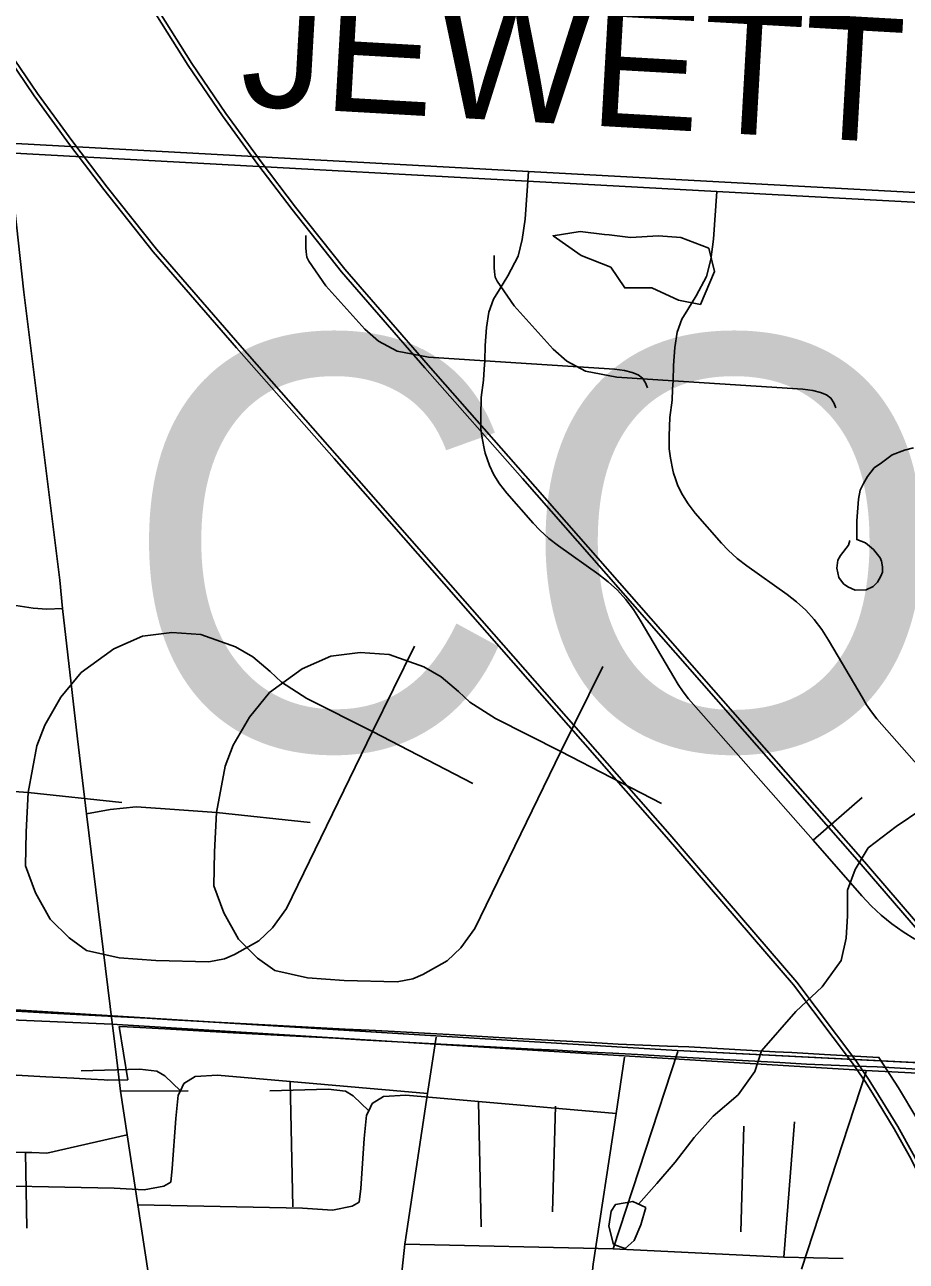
# Model space of a CAD drawing. Extents: x -38.2 to 41.9, y -4 to 24.9.
# Drawn here: x 7.391 to 7.795, y 16.193 to 16.76 of the extents above; entities that cross this region are included whole.
import ezdxf

# ---------------------------------------------------------------- set-up
doc = ezdxf.new("R2010")
doc.units = 0
for name, color, linetype in [('GM_X_City_Street', 7, 'Continuous'), ('GM_X_County_Road', 7, 'Continuous'), ('GM_X_County_Text', 7, 'Continuous'), ('GM_X_Interchange_Ramps', 7, 'Continuous'), ('GM_X_Interstate_Location', 7, 'Continuous'), ('GM_X_Minor_Lake', 7, 'Continuous'), ('GM_X_Minor_River', 7, 'Continuous'), ('GM_X_Rail_Line', 7, 'Continuous'), ('GM_X_Rail_Line_Text', 7, 'Continuous'), ('GM_X_State_Location', 7, 'Continuous'), ('GM_X_Township_Road', 7, 'Continuous'), ('GM_X_Township_Road_Text', 7, 'Continuous'), ('SH_Cut_Line', 7, 'Continuous')]:
    doc.layers.add(name, color=color, linetype=linetype)

msp = doc.modelspace()

# ---------------------------------------------------------------- linework, layer by layer
at = {"layer": 'GM_X_City_Street'}
for p, q in [((7.66067, 16.19835), (7.69036, 16.2889)), ((7.5137, 16.21766), (7.51244, 16.27519)), ((7.63292, 16.21543), (7.63431, 16.26393)), ((7.73911, 16.19461), (7.74402, 16.25671)), ((7.56506, 16.20059), (7.66067, 16.19835))]:
    msp.add_line(p, q, dxfattribs=at)
for points in [[(7.63488, 15.86446), (7.63693, 15.90672), (7.63629, 15.91553), (7.63581, 15.9178), (7.63359, 15.92841), (7.63041, 15.93688), (7.62522, 15.94608), (7.62442, 15.94748), (7.61548, 15.96106), (7.58285, 16.01285), (7.56786, 16.03662), (7.5647, 16.04165), (7.55984, 16.04803), (7.5566, 16.05519), (7.5557, 16.05715), (7.55413, 16.0606), (7.55321, 16.06725), (7.5533, 16.07574), (7.5535, 16.08441), (7.55512, 16.11153), (7.56049, 16.15763), (7.56506, 16.20059), (7.57557, 16.26965), (7.57952, 16.2956)], [(7.35608, 16.22779), (7.43162, 16.22623), (7.44535, 16.22543), (7.45443, 16.22725), (7.45763, 16.22908), (7.45835, 16.23529), (7.45993, 16.25827), (7.46109, 16.26891), (7.46207, 16.27093), (7.46367, 16.27424), (7.46885, 16.27754), (7.47914, 16.27811), (7.51244, 16.27519), (7.57557, 16.26965)], [(7.41656, 16.28015), (7.44347, 16.28081), (7.45131, 16.27992), (7.45484, 16.27779), (7.46207, 16.27093)], [(7.66067, 16.19835), (7.73911, 16.19461), (7.76629, 16.19404)]]:
    msp.add_lwpolyline(points, dxfattribs=at)
at = {"layer": 'GM_X_County_Road'}
for points in [[(7.80015, 16.25817), (7.79167, 16.27235), (7.78272, 16.28625), (7.75777, 16.28757), (7.74274, 16.28844), (7.73517, 16.28888), (7.69547, 16.29117), (7.6857, 16.29141), (7.66307, 16.29237), (7.65077, 16.29305), (7.61923, 16.29482), (7.60831, 16.29543), (7.58547, 16.29671), (7.57405, 16.29733), (7.56031, 16.29807), (7.54877, 16.29869), (7.53773, 16.29928), (7.52653, 16.29988), (7.515, 16.3005), (7.50364, 16.30111), (7.49236, 16.30172), (7.48092, 16.30233), (7.46965, 16.30294), (7.45848, 16.30354), (7.44672, 16.30419), (7.42868, 16.30518), (7.3998, 16.30674), (7.38406, 16.30764)], [(7.82165, 16.27969), (7.78195, 16.28198), (7.77218, 16.28222), (7.74954, 16.28318), (7.73725, 16.28386), (7.7057, 16.28563), (7.69479, 16.28624), (7.67195, 16.28752), (7.66053, 16.28814), (7.64679, 16.28888), (7.63525, 16.2895), (7.62421, 16.29009), (7.61301, 16.29069), (7.60148, 16.29131), (7.59012, 16.29192), (7.57883, 16.29253), (7.56739, 16.29314), (7.55613, 16.29375), (7.54496, 16.29435), (7.5332, 16.295), (7.51516, 16.29599), (7.48628, 16.29755), (7.47054, 16.29845), (7.45493, 16.29931), (7.43764, 16.30026), (7.43397, 16.30039), (7.43787, 16.27602), (7.42874, 16.27587), (7.42699, 16.27597), (7.42115, 16.27627), (7.41307, 16.27669), (7.40028, 16.27735), (7.3867, 16.27805)]]:
    msp.add_lwpolyline(points, dxfattribs=at)
at = {"layer": 'GM_X_Interchange_Ramps'}
for points in [[(5.68741, 16.39544), (5.98531, 16.37641), (6.41299, 16.36022), (6.42632, 16.3595), (7.13357, 16.31975), (7.34417, 16.31068), (7.5793, 16.29614), (7.69014, 16.28944), (7.96963, 16.27524), (8.9, 16.22718), (8.9, 17.70631), (8.9, 17.90934), (8.9, 20.9), (5.12429, 20.9)], [(5.77389, 16.38625), (6.07178, 16.36722), (6.49947, 16.35103), (6.5128, 16.35031), (7.22005, 16.31056), (7.43065, 16.30149), (7.66578, 16.28695), (7.77662, 16.28025), (8.0561, 16.26605), (8.9, 16.22246), (8.9, 20.9), (5.21137, 20.9)], [(6.31263, 14.1), (8.89843, 14.1), (8.9, 14.11944), (8.9, 16.22718), (7.96963, 16.27524), (7.69014, 16.28944), (7.5793, 16.29614), (7.34417, 16.31068), (7.13357, 16.31975), (6.42632, 16.3595)], [(6.39951, 14.1), (8.9, 14.1), (8.9, 16.22246), (8.0561, 16.26605), (7.77662, 16.28025), (7.66578, 16.28695), (7.43065, 16.30149), (7.22005, 16.31056), (6.5128, 16.35031)]]:
    msp.add_lwpolyline(points, dxfattribs=at)
at = {"layer": 'GM_X_Interstate_Location'}
for p, q in [((7.74715, 16.18916), (7.77684, 16.27971)), ((7.43458, 16.27071), (7.46565, 16.27092)), ((7.60018, 16.20847), (7.59892, 16.266)), ((7.71939, 16.20624), (7.72078, 16.25474)), ((7.39148, 16.20794), (7.39096, 16.24261))]:
    msp.add_line(p, q, dxfattribs=at)
for points in [[(7.72136, 15.85527), (7.72341, 15.89753), (7.72277, 15.90634), (7.72229, 15.90861), (7.72006, 15.91922), (7.71689, 15.92769), (7.71169, 15.93689), (7.7109, 15.93829), (7.70196, 15.95187), (7.66932, 16.00366), (7.65434, 16.02743), (7.65118, 16.03246), (7.64631, 16.03884), (7.64308, 16.046), (7.64218, 16.04796), (7.6406, 16.05141), (7.63968, 16.05806), (7.63978, 16.06655), (7.63998, 16.07522), (7.6416, 16.10234), (7.64697, 16.14844), (7.65154, 16.1914), (7.66205, 16.26046), (7.666, 16.28641)], [(7.50304, 16.27096), (7.52995, 16.27162), (7.53779, 16.27073), (7.54131, 16.2686), (7.54855, 16.26174)], [(7.44255, 16.2186), (7.5181, 16.21704), (7.53183, 16.21624), (7.5409, 16.21806), (7.5441, 16.21989), (7.54483, 16.2261), (7.54641, 16.24908), (7.54757, 16.25972), (7.54855, 16.26174), (7.55015, 16.26505), (7.55533, 16.26835), (7.56562, 16.26893), (7.59892, 16.266), (7.66205, 16.26046)], [(7.3827, 16.2428), (7.39096, 16.24261), (7.39386, 16.24255), (7.40076, 16.24239), (7.43763, 16.25076)]]:
    msp.add_lwpolyline(points, dxfattribs=at)
at = {"layer": 'GM_X_Minor_Lake'}
for points in [[(7.6567, 16.66385), (7.64562, 16.66513), (7.63314, 16.66324), (7.64601, 16.65413), (7.65964, 16.6488), (7.66607, 16.63931), (7.67856, 16.63931), (7.69067, 16.6336), (7.70089, 16.6317)], [(7.70089, 16.6317), (7.70732, 16.64687), (7.70466, 16.6575), (7.69179, 16.66244), (7.68158, 16.66321), (7.66871, 16.66246), (7.65887, 16.6636), (7.6567, 16.66385)], [(7.67581, 16.21745), (7.66977, 16.22015), (7.66181, 16.21869), (7.6599, 16.21566), (7.65873, 16.20884), (7.66096, 16.20047), (7.66624, 16.19854), (7.67043, 16.2023), (7.67349, 16.2095)], [(7.67349, 16.2095), (7.67581, 16.21745)]]:
    msp.add_lwpolyline(points, dxfattribs=at)
at = {"layer": 'GM_X_Minor_River'}
for points in [[(7.80243, 16.40017), (7.7907, 16.39221), (7.77784, 16.38235), (7.77179, 16.37249), (7.76839, 16.36301), (7.7684, 16.35125), (7.76765, 16.341), (7.76538, 16.33076), (7.75668, 16.31862), (7.74458, 16.30725), (7.72887, 16.28934)], [(7.72887, 16.28934), (7.72573, 16.27973), (7.7181, 16.26915), (7.70669, 16.25936), (7.69794, 16.24956), (7.68917, 16.23823), (7.68079, 16.22842), (7.67236, 16.21899)]]:
    msp.add_lwpolyline(points, dxfattribs=at)
at = {"layer": 'GM_X_Rail_Line'}
for points in [[(7.77212, 16.2848), (7.74509, 16.32078), (7.6867, 16.3885), (7.53404, 16.56222), (7.48928, 16.61305), (7.45104, 16.65707), (7.42836, 16.68553), (7.41265, 16.70628), (7.3965, 16.72851), (7.38079, 16.75148), (7.35366, 16.79461), (7.31943, 16.85583), (7.2966, 16.90385), (7.27896, 16.94535), (7.268, 16.97454), (7.24458, 17.03946), (7.20486, 17.15166), (7.17625, 17.23332), (6.99396, 17.75127), (6.93481, 17.91807), (6.82557, 18.22801), (6.69338, 18.60251)], [(7.7706, 16.28366), (7.74361, 16.31959), (7.68526, 16.38726), (7.53261, 16.56097), (7.48784, 16.61181), (7.44957, 16.65586), (7.42686, 16.68437), (7.41112, 16.70515), (7.39494, 16.72742), (7.37919, 16.75045), (7.35203, 16.79365), (7.31773, 16.85496), (7.29487, 16.90307), (7.2772, 16.94465), (7.26621, 16.97389), (7.24279, 17.03883), (7.20306, 17.15103), (7.17446, 17.2327), (6.99217, 17.75064), (6.93302, 17.91744), (6.82378, 18.22738), (6.69158, 18.60188)], [(8.05915, 14.81953), (8.02338, 15.03874), (7.97037, 15.36612), (7.88857, 15.8599), (7.87112, 15.97397), (7.85732, 16.06018), (7.85134, 16.09195), (7.84818, 16.10575), (7.84551, 16.1168), (7.84275, 16.12746), (7.83822, 16.14292), (7.83177, 16.16238), (7.8226, 16.18624), (7.81734, 16.19884), (7.81209, 16.21043), (7.8003, 16.23411), (7.79682, 16.24097), (7.78981, 16.25354), (7.77975, 16.2699), (7.77638, 16.27524), (7.7706, 16.28366)], [(8.06103, 14.81983), (8.02526, 15.03904), (7.97224, 15.36642), (7.89045, 15.86019), (7.873, 15.97427), (7.8592, 16.06051), (7.8532, 16.09233), (7.85003, 16.10619), (7.84735, 16.11725), (7.84458, 16.12796), (7.84004, 16.14348), (7.83356, 16.16302), (7.82437, 16.18695), (7.81909, 16.19959), (7.81381, 16.21124), (7.80201, 16.23496), (7.79851, 16.24185), (7.79145, 16.2545), (7.78137, 16.2709), (7.77797, 16.27628), (7.77212, 16.2848)]]:
    msp.add_lwpolyline(points, dxfattribs=at)
at = {"layer": 'GM_X_Rail_Line_Text'}
for points in [[(7.85708, 16.27447), (7.83009, 16.3104), (7.77174, 16.37807), (7.61908, 16.55178), (7.57432, 16.60262), (7.53605, 16.64667), (7.51334, 16.67518), (7.4976, 16.69596), (7.48142, 16.71823), (7.46567, 16.74126), (7.4385, 16.78446), (7.40421, 16.84577), (7.38134, 16.89388), (7.36367, 16.93546), (7.35269, 16.9647), (7.32926, 17.02964), (7.28954, 17.14184), (7.26094, 17.22351), (7.07865, 17.74146), (7.0195, 17.90825), (6.91025, 18.21819), (6.77806, 18.5927)], [(7.8586, 16.27561), (7.83157, 16.31159), (7.77318, 16.37931), (7.62052, 16.55303), (7.57576, 16.60387), (7.53752, 16.64788), (7.51484, 16.67634), (7.49913, 16.69709), (7.48297, 16.71932), (7.46726, 16.7423), (7.44014, 16.78543), (7.4059, 16.84664), (7.38308, 16.89466), (7.36544, 16.93616), (7.35447, 16.96536), (7.33106, 17.03027), (7.29134, 17.14247), (7.26273, 17.22413), (7.08044, 17.74208), (7.02129, 17.90888), (6.91205, 18.21882), (6.77985, 18.59332)]]:
    msp.add_lwpolyline(points, dxfattribs=at)
at = {"layer": 'GM_X_State_Location'}
for p, q in [((7.63673, 16.42652), (7.65606, 16.46566)), ((7.63673, 16.42652), (7.68286, 16.40276)), ((7.47868, 16.39864), (7.52164, 16.39403))]:
    msp.add_line(p, q, dxfattribs=at)
for points in [[(7.3831, 16.70121), (7.70828, 16.6835), (7.97054, 16.66922), (7.97665, 16.66895), (7.98293, 16.66871), (8.03382, 16.66596), (8.06148, 16.66436), (8.07237, 16.66499), (8.0785, 16.66638), (8.08778, 16.6701), (8.09744, 16.67689), (8.10869, 16.68821), (8.11563, 16.69857), (8.13633, 16.73551), (8.1589, 16.77721)], [(7.83904, 16.37668), (7.78182, 16.44162), (7.77937, 16.44478), (7.77711, 16.44808), (7.77506, 16.4515), (7.76014, 16.47689), (7.75968, 16.47769), (7.75658, 16.48257), (7.75305, 16.48716), (7.74915, 16.49142), (7.74488, 16.49532), (7.74057, 16.49865), (7.72205, 16.51175), (7.71774, 16.51508), (7.71347, 16.51898), (7.71047, 16.52219), (7.69842, 16.53595), (7.6951, 16.54019), (7.6925, 16.54436), (7.69043, 16.54855), (7.68933, 16.55165), (7.68848, 16.5543), (7.68813, 16.55572), (7.68712, 16.56119), (7.68648, 16.56547), (7.68648, 16.57146), (7.68669, 16.5798), (7.68776, 16.58771), (7.68797, 16.59284), (7.68827, 16.59663), (7.6884, 16.60374), (7.68904, 16.61187), (7.69011, 16.61892), (7.69225, 16.62491), (7.69503, 16.6294), (7.69888, 16.6356), (7.70358, 16.64458), (7.70551, 16.65228), (7.70679, 16.66169), (7.70828, 16.6835)], [(7.60611, 16.6541), (7.60606, 16.6506), (7.60616, 16.64864), (7.60626, 16.6467), (7.6066, 16.64426), (7.60752, 16.64231), (7.61532, 16.63101), (7.63324, 16.61114), (7.63948, 16.60568), (7.64805, 16.60101), (7.66246, 16.59828), (7.68827, 16.59663), (7.7478, 16.59283), (7.75238, 16.59219), (7.75589, 16.59127), (7.75866, 16.5902), (7.76071, 16.58874), (7.76212, 16.58659), (7.76295, 16.58425)], [(7.40795, 16.49216), (7.4008, 16.49184), (7.39449, 16.49231), (7.38644, 16.49356)], [(7.47868, 16.39864), (7.48266, 16.41994), (7.48635, 16.42944), (7.49371, 16.44239), (7.50292, 16.4536), (7.51796, 16.46454), (7.53116, 16.47029), (7.54466, 16.47201), (7.55785, 16.47115), (7.57381, 16.46539), (7.58179, 16.46079), (7.58977, 16.45416), (7.59499, 16.44927), (7.60665, 16.44178), (7.63673, 16.42652)], [(7.47868, 16.39864), (7.47776, 16.38052), (7.47741, 16.36497), (7.48205, 16.35252), (7.4888, 16.3405), (7.49745, 16.33185), (7.50546, 16.32615), (7.52044, 16.32277), (7.53731, 16.32151), (7.56156, 16.32087), (7.56873, 16.32234), (7.57337, 16.32424), (7.58454, 16.33057), (7.59088, 16.33647), (7.5972, 16.34533), (7.63673, 16.42652)], [(7.4189, 16.39793), (7.42982, 16.39991), (7.44172, 16.40126), (7.45286, 16.40038), (7.47868, 16.39864)]]:
    msp.add_lwpolyline(points, dxfattribs=at)
at = {"layer": 'GM_X_Township_Road'}
for p, q in [((7.55025, 16.43571), (7.56958, 16.47485)), ((7.55025, 16.43571), (7.59638, 16.41195)), ((7.3922, 16.40783), (7.43516, 16.40322)), ((7.75256, 16.38587), (7.77499, 16.40553))]:
    msp.add_line(p, q, dxfattribs=at)
for points in [[(7.29662, 16.7104), (7.62181, 16.69269), (7.88406, 16.67841), (7.89018, 16.67814), (7.89645, 16.6779), (7.94735, 16.67515), (7.975, 16.67355), (7.9859, 16.67418), (7.99202, 16.67557), (8.0013, 16.67929), (8.01096, 16.68608), (8.02221, 16.6974), (8.02915, 16.70776), (8.04985, 16.7447), (8.07242, 16.7864)], [(7.79918, 16.34057), (7.79382, 16.34387), (7.78869, 16.34752), (7.78382, 16.35149), (7.77922, 16.35579), (7.77491, 16.36038), (7.75256, 16.38587), (7.69535, 16.45081), (7.69289, 16.45397), (7.69064, 16.45727), (7.68858, 16.46069), (7.67366, 16.48608), (7.67321, 16.48688), (7.6701, 16.49176), (7.66658, 16.49634), (7.66267, 16.50061), (7.65841, 16.50451), (7.6541, 16.50784), (7.63557, 16.52094), (7.63126, 16.52427), (7.627, 16.52817), (7.624, 16.53138), (7.61194, 16.54514), (7.60862, 16.54938), (7.60603, 16.55355), (7.60396, 16.55774), (7.60286, 16.56084), (7.60201, 16.56349), (7.60165, 16.56491), (7.60064, 16.57038), (7.6, 16.57466), (7.6, 16.58065), (7.60021, 16.58899), (7.60128, 16.5969), (7.60149, 16.60203), (7.6018, 16.60582), (7.60192, 16.61293), (7.60256, 16.62106), (7.60363, 16.62811), (7.60577, 16.6341), (7.60855, 16.63859), (7.6124, 16.64479), (7.6171, 16.65377), (7.61903, 16.66147), (7.62031, 16.67088), (7.62181, 16.69269)], [(7.51963, 16.66329), (7.51958, 16.65979), (7.51968, 16.65783), (7.51978, 16.65589), (7.52012, 16.65345), (7.52104, 16.6515), (7.52884, 16.6402), (7.54676, 16.62033), (7.553, 16.61487), (7.56157, 16.6102), (7.57599, 16.60747), (7.6018, 16.60582), (7.66132, 16.60202), (7.6659, 16.60138), (7.66941, 16.60046), (7.67219, 16.59939), (7.67423, 16.59793), (7.67564, 16.59578), (7.67647, 16.59344)], [(7.76947, 16.52339), (7.7688, 16.52131), (7.76517, 16.51655), (7.76393, 16.51432), (7.76342, 16.51074), (7.7644, 16.50644), (7.76647, 16.50359), (7.76854, 16.50214), (7.77191, 16.50058), (7.77694, 16.50079), (7.7801, 16.50224), (7.78212, 16.50426), (7.78362, 16.50706), (7.7844, 16.50892), (7.78445, 16.51136), (7.78398, 16.51384), (7.78336, 16.51545), (7.7802, 16.51929), (7.77657, 16.52235), (7.77257, 16.52379), (7.77265, 16.53242), (7.77336, 16.54233), (7.77419, 16.54649), (7.77562, 16.54959), (7.77752, 16.5528), (7.78062, 16.55672), (7.78394, 16.55898), (7.78882, 16.56266), (7.79452, 16.5648), (7.79859, 16.56588)], [(7.3922, 16.40783), (7.39619, 16.42913), (7.39987, 16.43863), (7.40723, 16.45158), (7.41644, 16.46279), (7.43148, 16.47373), (7.44468, 16.47948), (7.45818, 16.4812), (7.47137, 16.48034), (7.48733, 16.47458), (7.49531, 16.46998), (7.50329, 16.46335), (7.50851, 16.45846), (7.52017, 16.45097), (7.55025, 16.43571)], [(7.3922, 16.40783), (7.39128, 16.38971), (7.39093, 16.37416), (7.39557, 16.36171), (7.40233, 16.34969), (7.41097, 16.34104), (7.41898, 16.33534), (7.43396, 16.33196), (7.45083, 16.3307), (7.47508, 16.33006), (7.48225, 16.33153), (7.48689, 16.33343), (7.49807, 16.33975), (7.5044, 16.34566), (7.51072, 16.35452), (7.55025, 16.43571)], [(7.33243, 16.40712), (7.34334, 16.4091), (7.35524, 16.41045), (7.36639, 16.40957), (7.3922, 16.40783)]]:
    msp.add_lwpolyline(points, dxfattribs=at)
at = {"layer": 'GM_X_Township_Road_Text'}
for p, q in [((7.43236, 16.28885), (7.43087, 16.30095)), ((7.43458, 16.27071), (7.43236, 16.28885)), ((7.43763, 16.25076), (7.43458, 16.27071))]:
    msp.add_line(p, q, dxfattribs=at)
for points in [[(7.43087, 16.30095), (7.4189, 16.39793), (7.41483, 16.43247), (7.40795, 16.49216), (7.40671, 16.50526), (7.39022, 16.63736), (7.38684, 16.66819), (7.3831, 16.70121), (7.37827, 16.7405)], [(7.67686, 14.83102), (7.64297, 15.01883), (7.61433, 15.17755), (7.60102, 15.25607), (7.59294, 15.30372), (7.58252, 15.36511), (7.57736, 15.39519), (7.54829, 15.5646), (7.53583, 15.63715), (7.51627, 15.75116), (7.51484, 15.75948), (7.50759, 15.8017), (7.49607, 15.8688), (7.47995, 15.97415), (7.45987, 16.10541), (7.44255, 16.2186), (7.43763, 16.25076)]]:
    msp.add_lwpolyline(points, dxfattribs=at)
at = {"layer": 'SH_Cut_Line'}
for points in [[(5.68741, 16.39544), (5.98531, 16.37641), (6.41299, 16.36022), (6.42632, 16.3595), (7.13357, 16.31975), (7.34417, 16.31068), (7.5793, 16.29614), (7.69014, 16.28944), (7.96963, 16.27524), (8.9, 16.22718), (8.9, 17.70631), (8.9, 17.90934), (8.9, 20.9), (2.11034, 20.9)], [(2.1, 14.1), (8.9, 14.1), (8.9, 16.22718), (7.96963, 16.27524), (7.69014, 16.28944), (7.5793, 16.29614), (7.34417, 16.31068), (7.13357, 16.31975), (6.42632, 16.3595), (6.41299, 16.36022), (5.98531, 16.37641), (5.68741, 16.39544)]]:
    msp.add_lwpolyline(points, dxfattribs=at)

# ---------------------------------------------------------------- texts
at = {"layer": 'GM_X_County_Text'}
msp.add_text('DELAWARE COUNTY', height=0.1893939, dxfattribs=at).set_placement((5.94303, 16.42754))
at = {"layer": 'GM_X_Township_Road_Text'}
msp.add_text('JEWETT', height=0.056818, rotation=356.7399, dxfattribs=at).set_placement((7.489, 16.72302))

doc.saveas('drawing.dxf')
